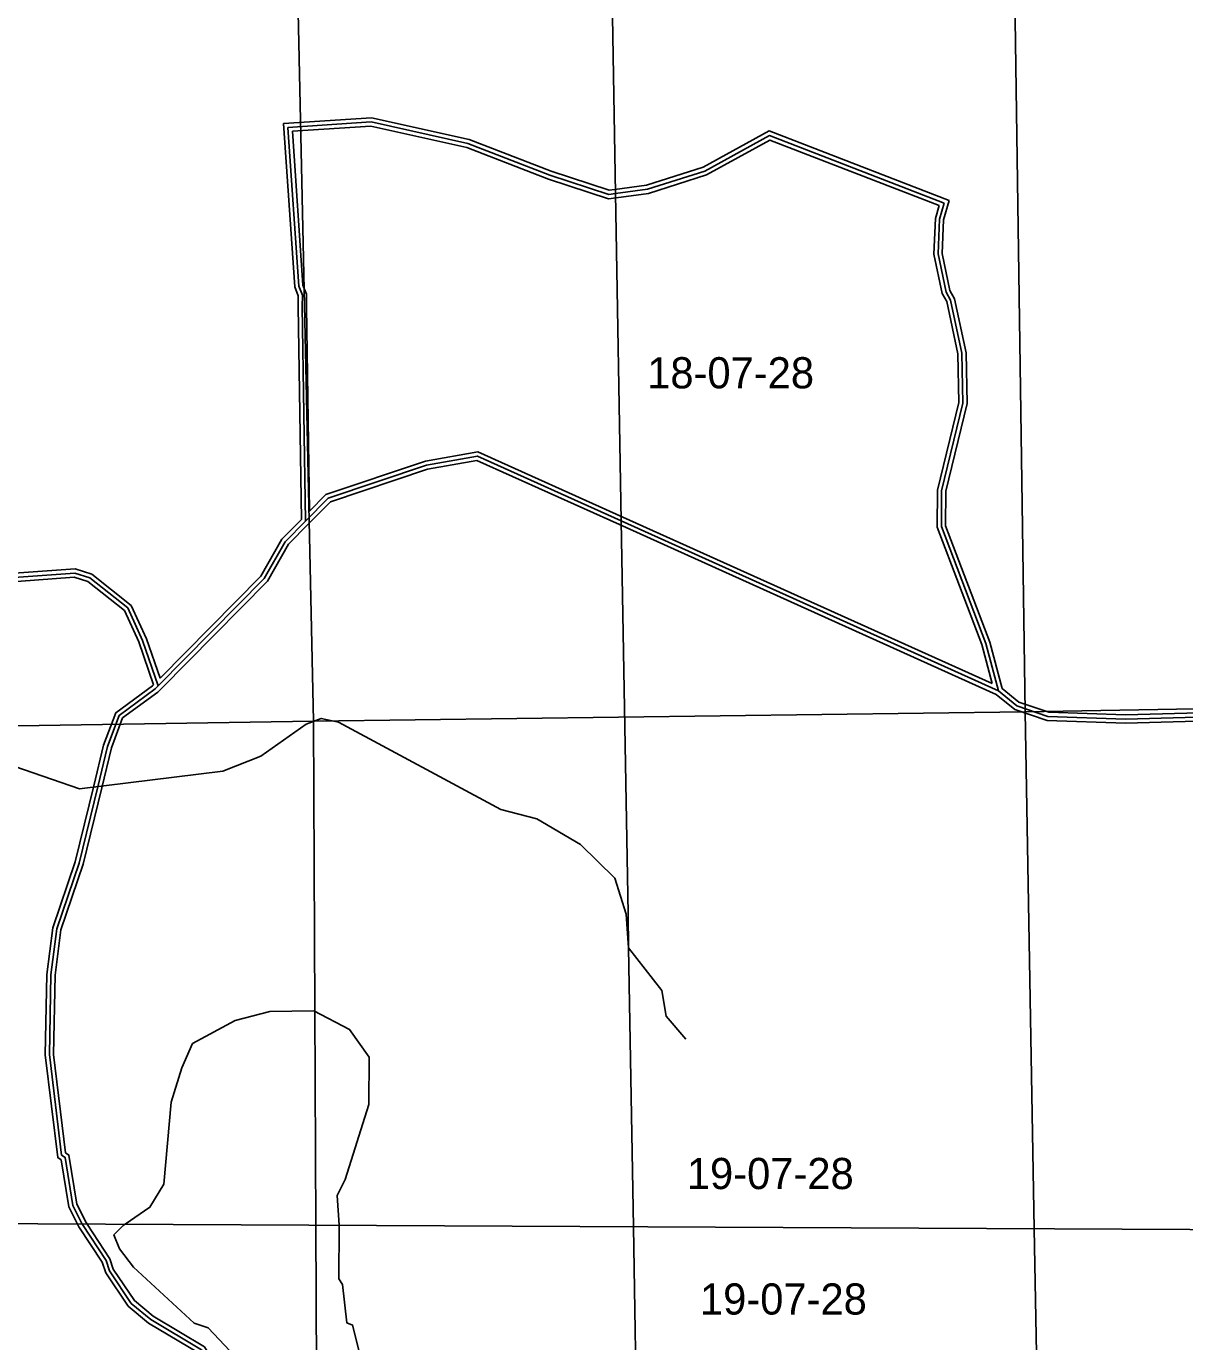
# Model space of a CAD drawing. Extents: x 418523 to 616617, y 1878279 to 2196743.
# Drawn here: x 486921 to 495280, y 2014106 to 2023600 of the extents above; entities that cross this region are included whole.
import ezdxf

# ---------------------------------------------------------------- set-up
doc = ezdxf.new("R2010")
doc.units = 0
for name, color, linetype in [('Level 1', 7, 'Continuous'), ('Level 2', 7, 'Continuous'), ('Level 31', 7, 'Continuous'), ('Level 32', 7, 'Continuous'), ('Level 5', 7, 'Continuous'), ('Level 55', 7, 'Continuous'), ('Level 63', 7, 'Continuous'), ('Level 7', 7, 'Continuous')]:
    doc.layers.add(name, color=color, linetype=linetype)

msp = doc.modelspace()

# ---------------------------------------------------------------- linework, layer by layer
at = {"layer": 'Level 1'}
for p, q in [((494129.563, 2018651.124), (494050.742, 2023959.453)), ((488877.826, 2023897.95), (488992.587, 2018585.391)), ((494129.563, 2018651.124), (497778.646, 2018717.736)), ((494129.563, 2018651.124), (488992.587, 2018585.391)), ((494129.563, 2018651.124), (494194.719, 2014921.736)), ((488992.587, 2018585.391), (483731.636, 2018500.418)), ((489009.006, 2014947.03), (488992.587, 2018585.391)), ((489016.764, 2013227.704), (489009.005, 2014947.03)), ((494194.718, 2014921.736), (494222.695, 2013320.41))]:
    msp.add_line(p, q, dxfattribs=at)
at = {"layer": 'Level 31'}
for p, q in [((488887.087, 2021725.27), (488808.67, 2022870.47)), ((493935.65, 2018804.034), (491213.411, 2020030.524)), ((487760.135, 2019167.651), (487873.036, 2018839.826))]:
    msp.add_line(p, q, dxfattribs=at)
for points in [[(488808.67, 2022870.47), (489408.404, 2022909.549), (490107.708, 2022754.347), (490698.31, 2022525.826), (491123.901, 2022386.431), (491172.098, 2022392.76)], [(491172.098, 2022392.76), (491403.57, 2022423.718), (491816.121, 2022554.599), (492284.372, 2022811.429), (493544.376, 2022323.931)], [(493935.65, 2018804.034), (493845.578, 2019146.286), (493524.486, 2019989.976), (493525.635, 2020248.178), (493678.98, 2020881.011), (493672.335, 2021239.62), (493590.696, 2021623.293), (493557.682, 2021681.992), (493500.596, 2021957.181), (493510.266, 2022207.344), (493544.376, 2022323.931)], [(488936.372, 2020029.241), (488911.767, 2021578.233), (488912.46, 2021660.42), (488887.087, 2021725.27)], [(487760.135, 2019167.651), (487652.826, 2019401.623), (487378.744, 2019619.637), (487270.516, 2019653.595), (486728.404, 2019614.648), (486637.008, 2019656.53), (486579.007, 2019723.715), (486529.825, 2019915.599), (486447.174, 2020066.179), (486248.056, 2020250.396), (485931.733, 2020376.972), (485840.962, 2020552.322), (485658.22, 2020645.185)], [(488936.372, 2020029.241), (489098.754, 2020194.696), (489808.457, 2020432.935), (490175.736, 2020498.179), (491213.411, 2020030.524)], [(487873.036, 2018839.826), (488637.517, 2019613.478), (488788.954, 2019879.356), (488936.372, 2020029.241)], [(487435.804, 2018111.589), (487506.234, 2018401.837), (487590.622, 2018626.561), (487850.111, 2018817.02), (487873.036, 2018839.826)], [(494293.271, 2018618.795), (494068.276, 2018695.071), (493935.65, 2018804.034)], [(494293.271, 2018618.795), (494851.611, 2018599.596), (497778.457, 2018680.981), (497778.486, 2018680.982)], [(487098.014, 2016753.381), (487141.391, 2017086.667), (487302.051, 2017560.881), (487435.804, 2018111.589)], [(487324.321, 2014955.246), (487256.721, 2015088.121), (487200.006, 2015435.691), (487175.044, 2015452.535), (487086.797, 2016178.103), (487098.014, 2016753.381)], [(488766.145, 2013371.921), (488565.594, 2013461.212), (488300.315, 2013812.645), (488292.343, 2013871.233), (488184.745, 2014046.652), (487819.02, 2014265.447), (487677.878, 2014382.836), (487520.792, 2014617.038), (487496.098, 2014692.068), (487326.452, 2014951.058), (487324.32, 2014955.246)]]:
    msp.add_lwpolyline(points, dxfattribs=at)
at = {"layer": 'Level 32'}
for p, q in [((488857.473, 2021718.626), (488776.685, 2022898.45)), ((488916.704, 2021731.912), (488840.656, 2022842.489)), ((493890.631, 2018857.222), (491225.735, 2020057.876)), ((493919.689, 2018778.319), (491201.087, 2020003.171)), ((487788.021, 2019178.815), (487885.666, 2018895.287)), ((487732.25, 2019156.485), (487838.548, 2018847.834))]:
    msp.add_line(p, q, dxfattribs=at)
for points in [[(488776.685, 2022898.45), (489410.726, 2022939.765), (490116.421, 2022783.145), (490708.399, 2022554.09), (491126.757, 2022417.065), (491168.192, 2022422.506)], [(488840.657, 2022842.49), (489406.083, 2022879.333), (490098.996, 2022725.55), (490688.221, 2022497.561), (491121.046, 2022355.798), (491176.004, 2022363.014)], [(491168.121, 2022422.496), (491396.996, 2022453.107), (491804.259, 2022582.311), (492282.181, 2022844.445), (493580.911, 2022341.962)], [(491176.076, 2022363.024), (491410.145, 2022394.329), (491827.982, 2022526.888), (492286.562, 2022778.413), (493507.843, 2022305.897)], [(493890.631, 2018857.222), (493816.971, 2019137.106), (493494.46, 2019984.525), (493495.65, 2020251.826), (493648.913, 2020884.319), (493642.392, 2021236.189), (493562.304, 2021612.575), (493529.252, 2021671.341), (493470.477, 2021954.677), (493480.431, 2022212.209), (493507.843, 2022305.897)], [(493962.194, 2018821.053), (493874.184, 2019155.465), (493554.511, 2019995.428), (493555.62, 2020244.529), (493709.047, 2020877.701), (493702.276, 2021243.051), (493619.086, 2021634.012), (493586.111, 2021692.642), (493530.716, 2021959.685), (493540.101, 2022202.48), (493580.911, 2022341.962)], [(488965.23, 2020101.474), (488941.77, 2021578.346), (488942.508, 2021665.958), (488916.705, 2021731.912)], [(488906.176, 2020041.322), (488881.765, 2021578.121), (488882.412, 2021654.882), (488857.472, 2021718.626)], [(487732.251, 2019156.485), (487628.543, 2019382.604), (487364.437, 2019592.684), (487266.977, 2019623.262), (486722.891, 2019584.174), (486618.57, 2019631.979), (486551.696, 2019709.443), (486501.703, 2019904.482), (486423.221, 2020047.469), (486231.758, 2020224.605), (485910.223, 2020353.266), (485818.761, 2020529.952), (485689.581, 2020595.596)], [(487788.02, 2019178.815), (487677.108, 2019420.642), (487393.051, 2019646.591), (487274.054, 2019683.927), (486733.917, 2019645.122), (486655.446, 2019681.081), (486606.319, 2019737.987), (486557.946, 2019926.716), (486471.127, 2020084.889), (486264.356, 2020276.188), (485953.243, 2020400.678), (485863.164, 2020574.692), (485691.58, 2020661.884)], [(488965.231, 2020101.473), (489082.384, 2020220.846), (489801.019, 2020462.083), (490179.613, 2020529.338), (491225.737, 2020057.876)], [(488957.784, 2020008.226), (489115.124, 2020168.546), (489815.896, 2020403.786), (490171.86, 2020467.021), (491201.084, 2020003.172)], [(487885.666, 2018895.288), (488613.402, 2019631.756), (488764.821, 2019897.603), (488906.177, 2020041.322)], [(487894.376, 2018818.739), (488661.632, 2019595.2), (488813.086, 2019861.108), (488957.761, 2020008.204)], [(487406.649, 2018118.663), (487477.508, 2018410.681), (487565.675, 2018645.464), (487830.547, 2018839.874), (487838.548, 2018847.834)], [(487464.959, 2018104.514), (487534.96, 2018392.995), (487615.57, 2018607.657), (487869.675, 2018794.166), (487894.194, 2018818.557)], [(494298.72, 2018648.625), (494083.091, 2018721.726), (493962.194, 2018821.053)], [(494287.826, 2018588.963), (494053.46, 2018668.416), (493919.689, 2018778.32)], [(494298.72, 2018648.625), (494851.71, 2018629.611), (497777.588, 2018710.97), (497778.616, 2018711.001)], [(494287.826, 2018588.963), (494851.512, 2018569.581), (497778.356, 2018650.966)], [(487068.052, 2016755.615), (487112.025, 2017093.483), (487273.211, 2017569.25), (487406.651, 2018118.669)], [(487127.977, 2016751.146), (487170.758, 2017079.851), (487330.891, 2017552.511), (487464.957, 2018104.508)], [(487290.578, 2014955.411), (487227.863, 2015078.681), (487172.484, 2015418.071), (487146.916, 2015435.324), (487056.761, 2016176.577), (487068.051, 2016755.616)], [(487359.686, 2014955.074), (487352.448, 2014966.125), (487285.577, 2015097.562), (487227.527, 2015453.311), (487203.172, 2015469.746), (487116.834, 2016179.63), (487127.978, 2016751.145)], [(488753.943, 2013344.514), (488546.315, 2013436.956), (488271.645, 2013800.829), (488263.468, 2013860.931), (488163.023, 2014024.688), (487801.624, 2014240.896), (487655.37, 2014362.535), (487493.583, 2014603.747), (487468.837, 2014678.936), (487300.456, 2014935.991), (487290.577, 2014955.411)], [(488778.348, 2013399.328), (488584.872, 2013485.469), (488328.985, 2013824.461), (488321.219, 2013881.536), (488206.468, 2014068.616), (487836.417, 2014289.999), (487700.386, 2014403.138), (487548.002, 2014630.328), (487523.36, 2014705.201), (487359.685, 2014955.074)]]:
    msp.add_lwpolyline(points, dxfattribs=at)
at = {"layer": 'Level 5'}
msp.add_lwpolyline([(491678.744, 2016288.947), (491537.938, 2016456.46), (491505.574, 2016640.024), (491265.494, 2016949.778), (491250.129, 2017191.594), (491168.173, 2017450.479), (490919.353, 2017693.582), (490603.593, 2017878.682), (490345.526, 2017946.781), (489173.501, 2018578.361), (489048.588, 2018604.02), (488939.986, 2018562.927), (488613.594, 2018331.277), (488337.94, 2018224.381), (487303.511, 2018096.594), (486837.528, 2018257.512)], dxfattribs=at)
at = {"layer": 'Level 55'}
for p, q in [((491172.098, 2022392.76), (491099.893, 2026542.224)), ((491213.411, 2020030.524), (491172.098, 2022392.76)), ((491263.053, 2017194.39), (491213.411, 2020030.524)), ((491267.338, 2016949.62), (491263.053, 2017194.39)), ((491301.304, 2014935.849), (491267.338, 2016949.62))]:
    msp.add_line(p, q, dxfattribs=at)
msp.add_lwpolyline([(491329.478, 2013296.265), (491301.352, 2014932.911), (491301.303, 2014935.849)], dxfattribs=at)
at = {"layer": 'Level 63'}
for points in [[(458142.926, 2015097.576), (497762.103, 2014904.337), (497959.305, 2060362.642), (458389.488, 2060556.305), (458142.926, 2015097.576)], [(457897.306, 1969639.697), (497565.655, 1969446.889), (497762.102, 2014904.337), (458142.925, 2015097.576), (457897.306, 1969639.697)]]:
    msp.add_lwpolyline(points, dxfattribs=at)
at = {"layer": 'Level 7'}
msp.add_line((487619.953, 2014943.681), (487634.571, 2014953.733), dxfattribs=at)
for points in [[(487634.572, 2014953.733), (487812.416, 2015076.017), (487913.365, 2015242.222), (487966.555, 2015833.807), (488042.922, 2016083.505), (488118.901, 2016258.14), (488428.254, 2016423.198), (488678.708, 2016488.553), (488995.525, 2016495.187), (489253.232, 2016360.397), (489393.869, 2016159.564), (489392.005, 2015817.776), (489222.361, 2015276.831), (489163.391, 2015160.446), (489178.096, 2014946.205)], [(489178.095, 2014946.205), (489178.845, 2014935.271), (489176.822, 2014560.132), (489201.603, 2014518.321), (489233.479, 2014243.025), (489275.06, 2014226.156), (489340.345, 2013967.37), (489488.924, 2013691.445), (489488.265, 2013574.742), (489404.645, 2013525.18), (489271.332, 2013534.238), (489005.055, 2013627.377), (488547.871, 2013871.587), (488232.889, 2014206.771), (488133.046, 2014240.641), (487693.38, 2014643.185), (487594.065, 2014777.086), (487552.903, 2014877.349), (487619.953, 2014943.681), (487619.953, 2014943.681)]]:
    msp.add_lwpolyline(points, dxfattribs=at)

# ---------------------------------------------------------------- texts
at = {"layer": 'Level 2'}
for s, p in [('18-07-28', (491400.799, 2020986.745)), ('19-07-28', (491687.14, 2015207.422)), ('19-07-28', (491781.803, 2014301.789))]:
    msp.add_text(s, height=225, dxfattribs=at).set_placement(p)

doc.saveas('drawing.dxf')
